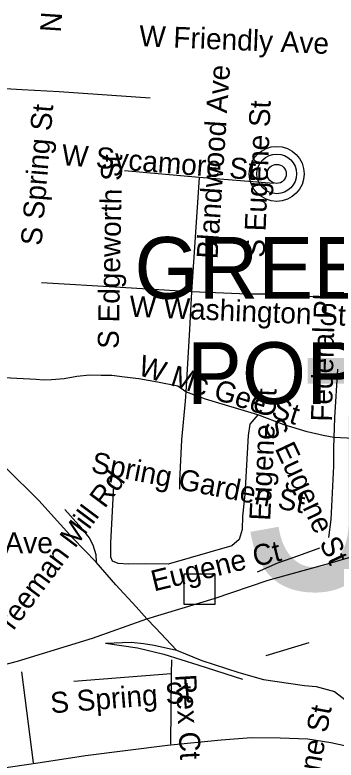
# Model space of a CAD drawing. Extents: x 1662474 to 1856135, y 779280 to 917889.
# Drawn here: x 1764199 to 1765655, y 843333 to 846717 of the extents above; entities that cross this region are included whole.
import ezdxf

# ---------------------------------------------------------------- set-up
doc = ezdxf.new("R2010")
doc.units = 0
for name, color, linetype in [('Exist Civil Demographics City Label', 7, 'Continuous'), ('Exist Civil Demographics County Seat CELL', 7, 'Continuous'), ('Exist Railroad Mainline', 7, 'Continuous'), ('Exist Railroad Siding', 7, 'Continuous'), ('Exist Road Non-System Structure Non-Sys Other Attributed CELL', 7, 'Continuous'), ('Exist Road Non-System Structure Non-Sys Other Number Label', 7, 'Continuous'), ('Exist Road Non-System Type 51', 7, 'Continuous'), ('Exist Road Non-System Type 51 Label', 7, 'Continuous'), ('Exist Road Secondary Type 51 Attributed', 7, 'Continuous'), ('Exist Road Secondary Type 51 Undivided 4 Lane Attributed', 7, 'Continuous')]:
    doc.layers.add(name, color=color, linetype=linetype)

msp = doc.modelspace()

# ---------------------------------------------------------------- linework, layer by layer
at = {"layer": 'Exist Civil Demographics County Seat CELL'}
for radius in [124.7, 90, 43.3]:
    msp.add_circle((1765385.9, 845995.3), radius, dxfattribs=at)
at = {"layer": 'Exist Railroad Mainline'}
for points in [[(1764567, 844232.1), (1764461.6, 844340.9), (1764306.5, 844511.5), (1764157.6, 844660.6), (1764084.1, 844741.2), (1764024.7, 844839.3), (1763961.5, 844959.7), (1763914.3, 845076.2)], [(1765346.6, 844149.6), (1765637, 844230), (1765967.6, 844328.3), (1766192.9, 844418.9)], [(1764797.5, 843974.7), (1764747.7, 844029.2), (1764656.5, 844129.8), (1764567, 844232.1)], [(1764797.5, 843974.7), (1765102, 844066.9), (1765346.6, 844149.6)], [(1763058.8, 843490.9), (1763207, 843528.2), (1763431.3, 843585), (1763855.9, 843690.6), (1764210.3, 843782.2), (1764551.1, 843886.5), (1764797.5, 843974.7)], [(1764797.5, 843974.7), (1764835.4, 843934.5), (1764930.8, 843832.1)], [(1764930.8, 843832.1), (1765046.4, 843785.5), (1765213.9, 843730.5), (1765325.9, 843699.7), (1765439.8, 843683.2), (1765511.8, 843672.6)], [(1765511.8, 843672.6), (1765564.5, 843667.2), (1765647.2, 843645.4), (1765728.1, 843582.7), (1765812.7, 843503.7), (1765869.4, 843409.6)]]:
    msp.add_lwpolyline(points, dxfattribs=at)
at = {"layer": 'Exist Railroad Siding'}
msp.add_line((1765338.3, 843807.6), (1765532.5, 843866.6), dxfattribs=at)
for points in [[(1764424.5, 844471), (1764488.1, 844400.8), (1764535.8, 844342.4), (1764551.6, 844310.2), (1764565.1, 844266.3), (1764567, 844232.1)], [(1765579.3, 844296.2), (1765485, 844261), (1765388.8, 844227.5), (1765296.8, 844186)], [(1764608.8, 843864), (1764725.1, 843868.2), (1764781.1, 843863.1), (1764830.8, 843854.5), (1764930.8, 843832.1)], [(1764608.8, 843864), (1764754.7, 843843.3), (1764874.6, 843814.2), (1765028.2, 843765.5), (1765230.1, 843700.3)]]:
    msp.add_lwpolyline(points, dxfattribs=at)
at = {"layer": 'Exist Road Non-System Structure Non-Sys Other Attributed CELL'}
msp.add_lwpolyline([(1764966.8, 844178.4), (1765105.7, 844178.4), (1765105.7, 844039.4), (1764966.8, 844039.4)], close=True, dxfattribs=at)
at = {"layer": 'Exist Road Non-System Type 51'}
for p, q in [((1765034.9, 845979.4), (1764696.1, 846009)), ((1765034.9, 845979.4), (1764999.5, 845460.2)), ((1765371.1, 845951.4), (1765034.9, 845979.4)), ((1764676.9, 845479.2), (1764318.4, 845499.9)), ((1764999.5, 845460.2), (1764676.9, 845479.2)), ((1765682.9, 845429.2), (1765331.8, 845449.2)), ((1764294.9, 845061.9), (1763972.5, 845076.8)), ((1765978.2, 844778.4), (1765645.1, 844798.4)), ((1765631, 844425.6), (1765621.2, 844344)), ((1764908.1, 843788.4), (1764906.6, 843724.4)), ((1764229.1, 843733.8), (1764280.9, 843320.1)), ((1764906.6, 843724.4), (1764466.4, 843690.2)), ((1764906.6, 843724.4), (1764904, 843405.4))]:
    msp.add_line(p, q, dxfattribs=at)
for points in [[(1764999.5, 845460.2), (1764990.4, 845289.4), (1764973.5, 845004.9)], [(1765331.8, 845449.2), (1765253.4, 845449.8), (1764999.5, 845460.2)], [(1765661.1, 845108.5), (1765648.6, 844887.5), (1765645.1, 844798.4)], [(1764638.6, 845079.4), (1764589.5, 845079.4), (1764537.9, 845081), (1764480.1, 845075.2), (1764422.4, 845064.7), (1764364.6, 845060), (1764326.2, 845058.7), (1764294.9, 845061.9)], [(1764973.5, 845004.9), (1764937, 845031.9), (1764845.6, 845050), (1764759.9, 845064.4), (1764694.8, 845072.1), (1764638.6, 845079.4)], [(1764973.5, 845004.9), (1764970.9, 844963.2), (1764954.1, 844787.2), (1764945.1, 844600.7), (1764944.4, 844563.2)], [(1765299.5, 844900.7), (1765063, 844972.6), (1764973.5, 845004.9)], [(1765299.5, 844900.7), (1765263.6, 844859.4), (1765256.4, 844806.7), (1765241.2, 844539.8), (1765230.8, 844440.9)], [(1765645.1, 844798.4), (1765595.9, 844808), (1765523.4, 844824.2), (1765418.9, 844855.5), (1765299.5, 844900.7)], [(1765645.1, 844798.4), (1765642.9, 844748.7), (1765643.1, 844668.4), (1765631, 844425.6)], [(1765230.8, 844440.9), (1765229.1, 844380.5), (1765215.5, 844335.6), (1765182.6, 844306.2), (1764893.2, 844222.4), (1764792.1, 844224.4), (1764713.1, 844223.2), (1764666.6, 844226.4), (1764641.5, 844236.9), (1764634.1, 844254.5), (1764634.1, 844320.1), (1764647, 844578.4)]]:
    msp.add_lwpolyline(points, dxfattribs=at)
at = {"layer": 'Exist Road Secondary Type 51 Attributed'}
msp.add_lwpolyline([(1764811.9, 846339.5), (1764398.6, 846367.5), (1764231.9, 846377.3), (1763787.7, 846403.1)], dxfattribs=at)
at = {"layer": 'Exist Road Secondary Type 51 Undivided 4 Lane Attributed'}
msp.add_lwpolyline([(1763991.2, 843275.6), (1764312.9, 843322.6), (1764518.4, 843354.6), (1764889.9, 843400.4), (1765133.8, 843425.6), (1765271.1, 843435.9), (1765401.1, 843434.8), (1765527, 843429.1), (1765631.2, 843413), (1765868.8, 843361.5), (1765974.1, 843351.2), (1766051.9, 843351.2), (1766140.1, 843356.9), (1766223.9, 843361.4), (1766373.1, 843347.8), (1766832.7, 843319.1), (1766994.1, 843315.7), (1767122.4, 843321.4), (1767324.4, 843346.6), (1767560.3, 843386.7), (1767827.3, 843421.1), (1768163.9, 843431.2), (1768936.3, 843426.9)], dxfattribs=at)

# ---------------------------------------------------------------- texts
at = {"layer": 'Exist Civil Demographics City Label'}
for s, p in [('GREENSBORO', (1764740.6, 845428.6)), ('POP.  257,173', (1764978.1, 844951))]:
    msp.add_text(s, height=280, dxfattribs=at).set_placement(p)
at = {"layer": 'Exist Road Non-System Structure Non-Sys Other Number Label'}
msp.add_text('J500', height=1049.86, dxfattribs=at).set_placement((1765244.6, 844108.9))
at = {"layer": 'Exist Road Non-System Type 51 Label'}
for s, rotation, p in [('N Spring St', 86.2, (1764406.9, 846635.9)), ('W Friendly Ave', 357.6291, (1764760.6, 846575.4)), ('Blandwood Ave', 86.2592, (1765117.1, 845606.6)), ('S Eugene St', 87.742, (1765330.7, 845613.6)), ('S Eugene St', 87.742, (1765330.7, 845613.6)), ('S Spring St', 85.2391, (1764319.2, 845667)), ('W Sycamore St', 355.5578, (1764408, 846035.6)), ('S Edgeworth St', 88.9434, (1764669.1, 845200.1)), ('W Washington St', 357.5619, (1764716.5, 845347.3)), ('Federal Pl', 88.5407, (1765635.9, 844869.4)), ('W Mc Gee St', 342.3143, (1764751.3, 845084.2)), ('Eugene Ct', 87.2, (1765356.1, 844418.8)), ('S Eugene St', 295.2672, (1765324, 844857.6)), ('Spring Garden St', 348.9901, (1764539.9, 844641.3)), ('Freeman Mill Rd', 53.2138, (1764145.1, 843856.4)), ('Eugene Ct', 13.6114, (1764829.1, 844098.8)), ('Rex Ct', 273.4189, (1764925.6, 843720.6)), ('S Spring St', 4.5021, (1764362.9, 843545.4)), ('S Eugene St', 79.4124, (1765504.4, 842870.4)), ('S Eugene St', 79.4124, (1765504.4, 842870.4))]:
    msp.add_text(s, height=95, rotation=rotation, dxfattribs=at).set_placement(p)
msp.add_text('Morehead Ave', height=95, dxfattribs=at).set_placement((1763544.3, 844272.7))

doc.saveas('drawing.dxf')
